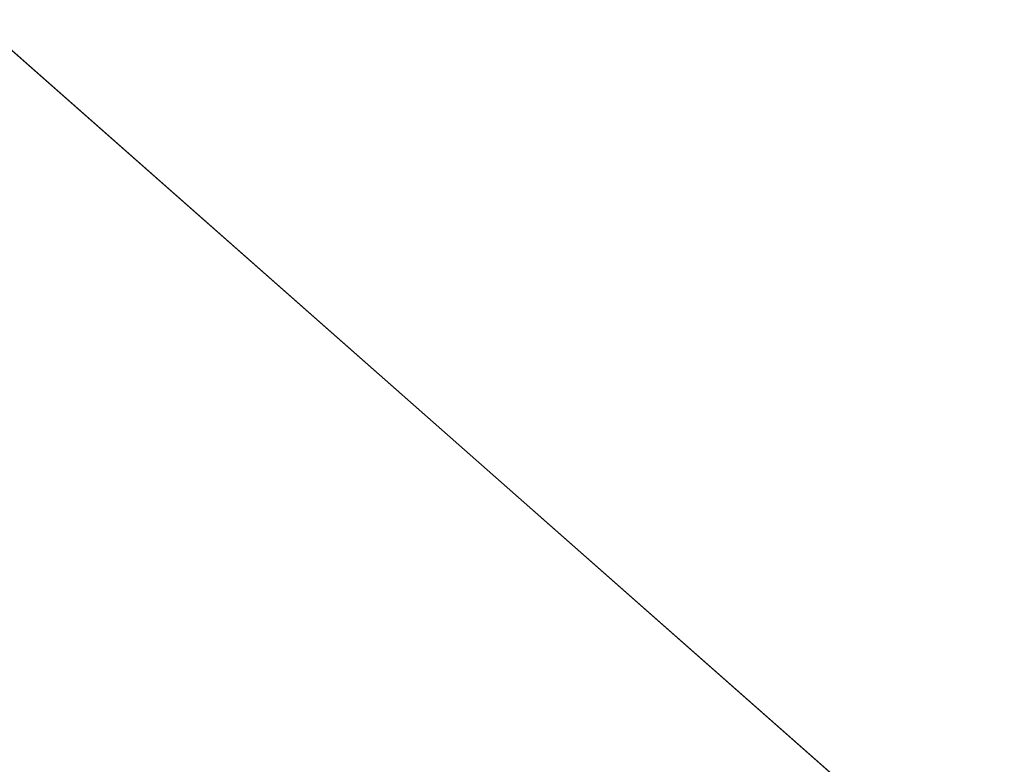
# Model space of a CAD drawing. Header units: millimetres. Extents: x 162876 to 168130, y 402614 to 405602.
# Tile 890 of 1056: x 165500.737 to 165501.599, y 403948.924 to 403949.576. Entities that reach past the tile are written whole.
import ezdxf
from ezdxf import colors
from ezdxf.entities.mleader import LeaderData, LeaderLine
from ezdxf.math import Vec2, Vec3

# ---------------------------------------------------------------- set-up
doc = ezdxf.new("R2010")
doc.units = ezdxf.units.MM
for name, color, linetype, lineweight in [('X-CA190022.004-UO-BGT_Ondergrond$0$GE_316_WGDFietspad_Vlak_GEM', 253, 'Continuous', 9), ('X-CA190022.004-UO-BGT_Ondergrond$0$GE_317_WGDVoetpad_Vlak_GEM', 253, 'Continuous', 9), ('X-CA190022.004-UO-OPB_Opbreek_v0.1$0$X-XX-AL-T25- LEADER ASFALT', 7, 'Continuous', 25)]:
    doc.layers.add(name, color=color, linetype=linetype, lineweight=lineweight)
doc.styles.add('X-CA190022.004-UO-OPB_Opbreek_v0.1$0$NLCS-ISO-M200-T25', font='NLCS-ISO.ttf', dxfattribs={"height": 0.5})

msp = doc.modelspace()

# ---------------------------------------------------------------- leaders
at = {"layer": 'X-CA190022.004-UO-OPB_Opbreek_v0.1$0$X-XX-AL-T25- LEADER ASFALT'}
ml = msp.add_multileader_mtext('Standard', dxfattribs=at)
ml.set_content('\\A1;Wegvak 2.16; Fietspad Geerbosch\\PTotaal teervrij:\\PFrezen asfalt 25mm:  273.0m{\\H0.7x;\\S2^ ;\\H1.42857x; }', color=256, style='X-CA190022.004-UO-OPB_Opbreek_v0.1$0$NLCS-ISO-M200-T25')
ml.set_leader_properties(color=256, linetype='ByLayer', lineweight=-1)
ml.build(insert=Vec2(0, 0))
ml.multileader.update_dxf_attribs({"text_left_attachment_type": 5, "text_right_attachment_type": 5, "dogleg_length": 0.5, "arrow_head_size": 0.5})
ctx = ml.context
ctx.base_point, ctx.char_height, ctx.arrow_head_size, ctx.landing_gap_size, ctx.plane_origin, ctx.plane_x_axis, ctx.plane_y_axis = Vec3(165519.48273, 403953.67045), 0.5, 0.5, 0.18, Vec3(165445.82713, 403966.77398), Vec3(0.692899, 0.721035), Vec3(-0.721035, 0.692899)
ctx.left_attachment, ctx.right_attachment = 5, 5
notes = []
notes.append((ctx, [(0, (1, 1, 0), (165519.13628, 403953.30993), (0.692899, 0.721035), 0.5, [(1, [(165496.54628, 403920.17207), (165523.5587, 403949.43517)], 0, [])])]))
ctx.mtext.insert, ctx.mtext.text_direction, ctx.mtext.rotation, ctx.mtext.width, ctx.mtext.flow_direction = Vec3(165517.97311, 403955.37081), Vec3(0.692899, 0.721035), 0.805295, 10.2162077, 5
ctx.mtext.has_bg_fill, ctx.mtext.bg_color, ctx.mtext.bg_scale_factor, ctx.mtext.bg_transparency, ctx.mtext.use_window_bg_color = 1, -1027028792, 1.5, 0, 1
for ctx, leaders in notes:
    for number, flags, end, landing, length, lines in leaders:
        leader = LeaderData()
        leader.index, (leader.has_last_leader_line, leader.has_dogleg_vector, leader.attachment_direction) = number, flags
        leader.last_leader_point, leader.dogleg_vector, leader.dogleg_length = Vec3(end), Vec3(landing), length
        for number, points, colour, breaks in lines:
            line = LeaderLine()
            line.index, line.vertices, line.color, line.breaks = number, Vec3.list(points), colors.encode_raw_color(colour), breaks
            leader.lines.append(line)
        ctx.leaders.append(leader)

# ---------------------------------------------------------------- next in the draw order: linework, layer by layer
at = {"layer": 'X-CA190022.004-UO-BGT_Ondergrond$0$GE_316_WGDFietspad_Vlak_GEM', "flags": 128}
msp.add_lwpolyline([(165471.36, 403977.447), (165508.974, 403944.22), (165508.008, 403943.126), (165497.262, 403952.61), (165488.043, 403960.727), (165485.951, 403962.569), (165476.921, 403970.557)], dxfattribs=at)
at = {"layer": 'X-CA190022.004-UO-BGT_Ondergrond$0$GE_317_WGDVoetpad_Vlak_GEM', "flags": 128}
msp.add_lwpolyline([(165497.262, 403952.61), (165508.008, 403943.126), (165509.293, 403941.944)], dxfattribs=at)

doc.saveas('drawing.dxf')
